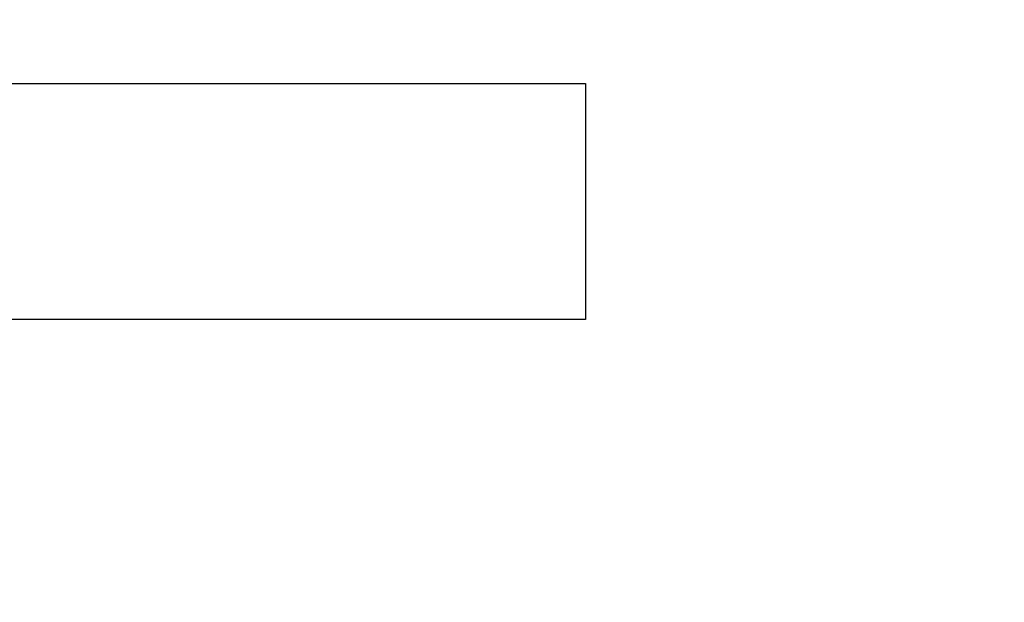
# Model space of a CAD drawing. Header units: millimetres. Extents: x 0 to 594, y 0 to 420.
# Tile 283 of 467: x 444.87 to 448.07, y 239.66 to 241.55. Entities that reach past the tile are written whole.
import ezdxf

# ---------------------------------------------------------------- set-up
doc = ezdxf.new("R2010")
doc.units = ezdxf.units.MM
doc.header["$LTSCALE"] = 32.67
doc.linetypes.add('PHANTOM', pattern=[0.8, 0.45, -0.05, 0.1, -0.05, 0.1, -0.05])
doc.layers.get('0').update_dxf_attribs({"linetype": 'CONTINUOUS'})
doc.layers.add('CRV', color=7, linetype='CONTINUOUS')
doc.layers.add('DRIV_DIM', color=7, linetype='CONTINUOUS')
doc.styles.get("Standard").update_dxf_attribs({"font": 'txt', "width": 0.8})
doc.dimstyles.new('DIMSTYLE_1', dxfattribs={"dimtxt": 3.8, "dimasz": 1.8, "dimexe": 0.18, "dimexo": 0.0625, "dimgap": 0.09, "dimtad": 1, "dimdec": 3, "dimlfac": 10, "dimdsep": 46, "dimtxsty": 'STANDARD', "dimblk": 'OPEN', "dimblk1": 'OPEN', "dimblk2": 'OPEN', "dimcen": 0.09, "dimadec": 0, "dimazin": 0, "dimtp": 0.001, "dimtm": 0.001, "dimtfac": 1, "dimtdec": 3, "dimtofl": 0, "dimtmove": 0, "dimatfit": 3, "dimldrblk": 'OPEN', "dimfxl": 1, "dimtolj": 1, "dimarcsym": 0})

# ---------------------------------------------------------------- blocks, each defined once
blk = doc.blocks.new('_OPEN')
at = {"color": 0, "linetype": 'BYBLOCK'}
for p, q in [((0, 0), (-1, 0.342)), ((-1, -0.342), (0, 0)), ((-1, 0), (0, 0))]:
    blk.add_line(p, q, dxfattribs=at)
blk = doc.blocks.new('*D0')
at = {"layer": 'DRIV_DIM', "color": 2, "linetype": 'CONTINUOUS'}
for p, q in [((356.209, 271.765), (474.8097, 271.765)), ((472.8097, 271.765), (472.8097, 254.765)), ((472.8097, 237.765), (472.8097, 254.765)), ((356.209, 237.765), (474.8097, 237.765))]:
    blk.add_line(p, q, dxfattribs=at)
at = {"layer": 'DRIV_DIM', "color": 2, "linetype": 'CONTINUOUS', "xscale": 1.8, "yscale": 1.8, "zscale": 1.8}
for p, rotation in [((472.8097, 271.765), 90), ((472.8097, 237.765), 270)]:
    blk.add_blockref('_OPEN', p, dxfattribs=dict(at, rotation=rotation))
at = {"layer": 'DRIV_DIM', "color": 2, "linetype": 'CONTINUOUS', "width": 0.8}
blk.add_text('340', height=3.8, rotation=90, dxfattribs=at).set_placement((471.8597, 250.7998))
blk = doc.blocks.new('*D17')
at = {"layer": 'DRIV_DIM', "color": 2, "linetype": 'CONTINUOUS'}
for p, q in [((371.809, 260.115), (465.4339, 260.115)), ((463.4339, 260.115), (463.4339, 248.94)), ((463.4339, 237.765), (463.4339, 248.94)), ((375.009, 237.765), (465.4339, 237.765))]:
    blk.add_line(p, q, dxfattribs=at)
at = {"layer": 'DRIV_DIM', "color": 2, "linetype": 'CONTINUOUS', "xscale": 1.8, "yscale": 1.8, "zscale": 1.8}
for p, rotation in [((463.4339, 260.115), 90), ((463.4339, 237.765), 270)]:
    blk.add_blockref('_OPEN', p, dxfattribs=dict(at, rotation=rotation))
at = {"layer": 'DRIV_DIM', "color": 2, "linetype": 'CONTINUOUS', "width": 0.8}
blk.add_text('223.5', height=3.8, rotation=90, dxfattribs=at).set_placement((462.4839, 241.0033))

msp = doc.modelspace()

# ---------------------------------------------------------------- linework, layer by layer
at = {"layer": 'CRV', "color": 8, "linetype": 'PHANTOM'}
for p, q in [((443.45903, 241.33948), (446.70903, 241.33948)), ((446.70903, 241.33948), (446.70903, 240.57352)), ((446.70903, 240.57352), (443.45903, 240.57352))]:
    msp.add_line(p, q, dxfattribs=at)

# ---------------------------------------------------------------- dimensions: what is measured, and where the dimension line sits
at = {"layer": 'DRIV_DIM', "color": 2, "linetype": 'CONTINUOUS'}
for base, p1, p2, picture, middle in [((472.80973, 271.76501), (356.20903, 237.76501), (356.20903, 271.76501), '*D0', (469.95973, 255.35983)), ((463.43395, 260.11501), (375.00903, 237.76501), (371.80903, 260.11501), '*D17', (460.58395, 248.60327))]:
    dim = msp.add_linear_dim(base=base, p1=p1, p2=p2, angle=90, dimstyle='DIMSTYLE_1', dxfattribs=at)
    dim.commit()
    dim.dimension.update_dxf_attribs({"geometry": picture, "text_midpoint": middle, "dimtype": 160})

doc.saveas('drawing.dxf')
